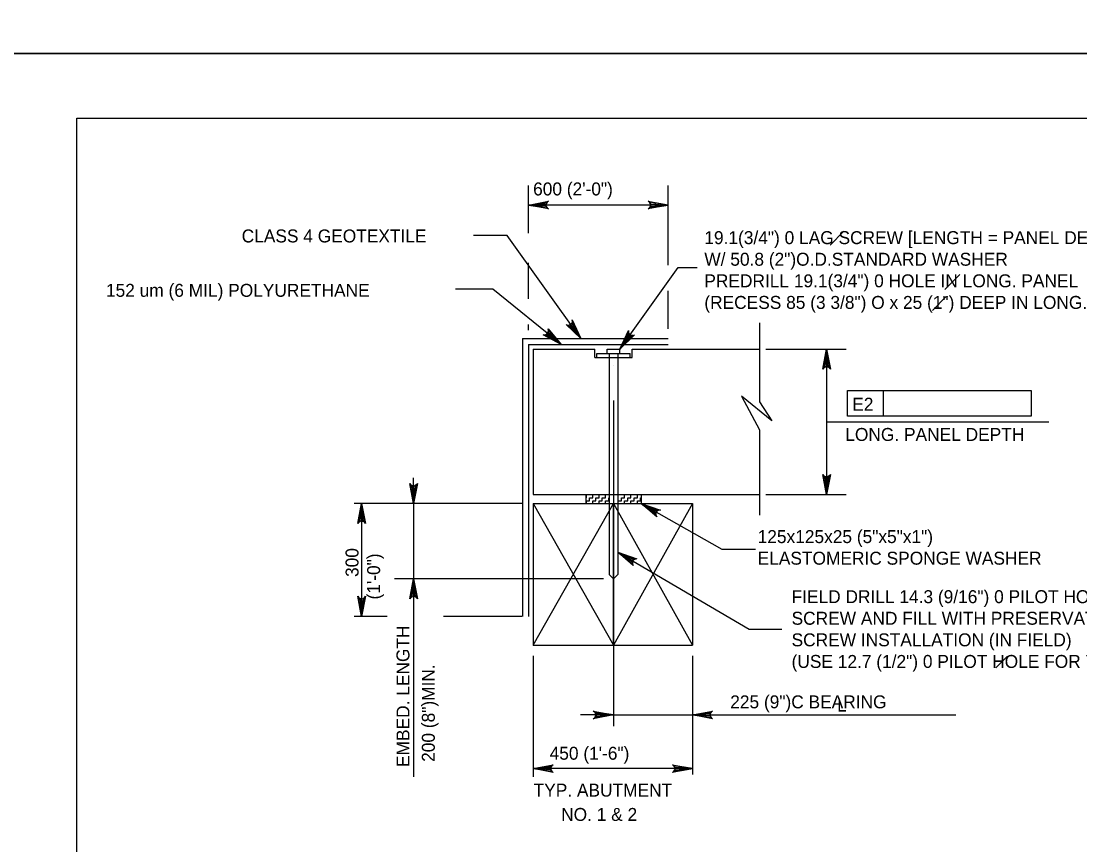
# Model space of a CAD drawing. Extents: x 638268 to 640277, y 295465 to 298435.
# Drawn here: x 639303.6 to 639548.8, y 296470.2 to 296661 of the extents above; entities that cross this region are included whole.
import ezdxf

# ---------------------------------------------------------------- set-up
doc = ezdxf.new("R2010")
doc.units = 0
for name, color, linetype in [('2', 7, 'Continuous'), ('3', 7, 'Continuous'), ('4', 7, 'Continuous'), ('5', 7, 'Continuous'), ('PLT-BNDY', 7, 'Continuous')]:
    doc.layers.add(name, color=color, linetype=linetype)

msp = doc.modelspace()

# ---------------------------------------------------------------- linework, layer by layer
at = {"layer": '2'}
for p, q in [((639316.46, 296074.46), (639316.46, 296638.46)), ((639316.46, 296638.46), (640102.46, 296638.46)), ((639419.71, 296587.45), (639419.71, 296523.09)), ((639419.71, 296587.45), (639453.44, 296587.45)), ((639421.07, 296586.1), (639421.07, 296523.09)), ((639421.07, 296586.1), (639453.44, 296586.1)), ((639422.17, 296585), (639422.17, 296551.34)), ((639422.17, 296585), (639436.41, 296585)), ((639436.41, 296583.03), (639436.41, 296585)), ((639439.28, 296585), (639442.23, 296585)), ((639439.28, 296584.02), (639439.28, 296585)), ((639442.23, 296584.02), (639442.23, 296585)), ((639445.11, 296585), (639474.51, 296585)), ((639445.11, 296583.03), (639445.11, 296585)), ((639436.41, 296583.03), (639445.11, 296583.03)), ((639436.92, 296583.03), (639436.92, 296584.02)), ((639436.92, 296584.02), (639444.6, 296584.02)), ((639439.77, 296584.02), (639439.77, 296532.8)), ((639441.74, 296584.02), (639441.74, 296532.8)), ((639444.6, 296583.03), (639444.6, 296584.02)), ((639440.76, 296581.19), (639440.76, 296581.19)), ((639422.17, 296551.34), (639474.51, 296551.34)), ((639434.36, 296551.34), (639434.36, 296549.26)), ((639434.36, 296550.6), (639434.49, 296550.6)), ((639434.49, 296550.6), (639434.49, 296551.34)), ((639435.23, 296550.6), (639435.96, 296550.6)), ((639435.23, 296549.86), (639435.23, 296550.6)), ((639435.96, 296550.6), (639435.96, 296551.34)), ((639436.7, 296550.6), (639437.44, 296550.6)), ((639436.7, 296549.86), (639436.7, 296550.6)), ((639437.44, 296550.6), (639437.44, 296551.34)), ((639438.18, 296550.6), (639438.92, 296550.6)), ((639438.18, 296549.86), (639438.18, 296550.6)), ((639438.92, 296550.6), (639438.92, 296551.34)), ((639439.66, 296550.6), (639439.77, 296550.6)), ((639439.66, 296549.86), (639439.66, 296550.6)), ((639441.74, 296550.6), (639441.87, 296550.6)), ((639441.87, 296550.6), (639441.87, 296551.34)), ((639442.61, 296550.6), (639443.35, 296550.6)), ((639442.61, 296549.86), (639442.61, 296550.6)), ((639443.35, 296550.6), (639443.35, 296551.34)), ((639444.08, 296550.6), (639444.82, 296550.6)), ((639444.08, 296549.86), (639444.08, 296550.6)), ((639444.82, 296550.6), (639444.82, 296551.34)), ((639445.56, 296550.6), (639446.3, 296550.6)), ((639445.56, 296549.86), (639445.56, 296550.6)), ((639446.3, 296550.6), (639446.3, 296551.34)), ((639447.04, 296550.6), (639447.15, 296550.6)), ((639447.04, 296549.86), (639447.04, 296550.6)), ((639447.15, 296551.34), (639447.15, 296549.26)), ((639422.17, 296549.26), (639422.17, 296516.47)), ((639422.17, 296549.26), (639459.08, 296549.26)), ((639422.17, 296516.47), (639440.76, 296549.26)), ((639434.49, 296549.86), (639435.23, 296549.86)), ((639434.49, 296549.26), (639434.49, 296549.86)), ((639435.96, 296549.86), (639436.7, 296549.86)), ((639435.96, 296549.26), (639435.96, 296549.86)), ((639437.44, 296549.86), (639438.18, 296549.86)), ((639437.44, 296549.26), (639437.44, 296549.86)), ((639438.92, 296549.86), (639439.66, 296549.86)), ((639438.92, 296549.26), (639438.92, 296549.86)), ((639440.76, 296516.47), (639440.76, 296549.26)), ((639440.76, 296549.26), (639459.08, 296516.47)), ((639459.08, 296549.26), (639440.76, 296516.47)), ((639441.87, 296549.86), (639442.61, 296549.86)), ((639441.87, 296549.26), (639441.87, 296549.86)), ((639443.35, 296549.86), (639444.08, 296549.86)), ((639443.35, 296549.26), (639443.35, 296549.86)), ((639444.82, 296549.86), (639445.56, 296549.86)), ((639444.82, 296549.26), (639444.82, 296549.86)), ((639446.3, 296549.86), (639447.04, 296549.86)), ((639446.3, 296549.26), (639446.3, 296549.86)), ((639459.08, 296549.26), (639459.08, 296516.47)), ((639422.17, 296516.47), (639459.08, 296516.47))]:
    msp.add_line(p, q, dxfattribs=at)
at = {"layer": '3'}
for p, q in [((639421.07, 296611.85), (639421.07, 296622.87)), ((639453.44, 296604.44), (639453.44, 296622.87)), ((639453.44, 296618.37), (639421.07, 296618.37)), ((639490.92, 296609.09), (639494.14, 296612.31)), ((639416.15, 296611.34), (639408.36, 296611.34)), ((639421.07, 296596.62), (639421.07, 296604.97)), ((639455.73, 296603.92), (639460.18, 296603.92)), ((639517.55, 296598.83), (639521.02, 296602.3)), ((639412.82, 296598.88), (639404.17, 296598.88)), ((639453.44, 296589.69), (639453.44, 296598.5)), ((639514.64, 296593.96), (639517.86, 296597.18)), ((639421.07, 296589.43), (639421.07, 296590.68)), ((639474.62, 296591.07), (639474.62, 296572.81)), ((639476.07, 296585), (639494.64, 296585)), ((639490.14, 296585), (639490.14, 296551.34)), ((639494.98, 296575.41), (639537.5, 296575.41)), ((639494.98, 296569.5), (639494.98, 296575.41)), ((639503.34, 296569.5), (639503.34, 296575.41)), ((639537.5, 296575.41), (639537.5, 296569.5)), ((639440.76, 296573.13), (639440.76, 296497.71)), ((639470.45, 296574.11), (639474.62, 296566.3)), ((639477.48, 296568.39), (639470.45, 296574.11)), ((639474.62, 296572.81), (639477.48, 296568.39)), ((639490.14, 296568.17), (639541.64, 296568.17)), ((639537.5, 296569.5), (639494.98, 296569.5)), ((639474.62, 296566.3), (639474.62, 296546.52)), ((639394.47, 296549.26), (639394.47, 296555.16)), ((639476.07, 296551.34), (639494.64, 296551.34)), ((639409.69, 296549.26), (639380.71, 296549.26)), ((639382.44, 296549.26), (639382.44, 296523.09)), ((639419.55, 296549.26), (639390.04, 296549.26)), ((639394.47, 296549.26), (639394.47, 296531.81)), ((639465.85, 296538.7), (639473.65, 296538.7)), ((639438.45, 296531.81), (639390.04, 296531.81)), ((639394.47, 296531.81), (639394.47, 296485.92)), ((639388.37, 296523.09), (639380.71, 296523.09)), ((639419.51, 296523.09), (639401.43, 296523.09)), ((639472.22, 296520.17), (639479.79, 296520.17)), ((639422.17, 296514), (639422.17, 296485.97)), ((639459.08, 296514), (639459.08, 296486.45)), ((639529.3, 296511.21), (639532.01, 296513.92)), ((639459.08, 296503.78), (639459.08, 296498.91)), ((639436.79, 296500.27), (639433.11, 296500.27)), ((639439.75, 296500.27), (639464.98, 296500.27)), ((639464.98, 296500.27), (639520.07, 296500.27)), ((639459.08, 296487.84), (639422.17, 296487.84))]:
    msp.add_line(p, q, dxfattribs=at)
for points in [[(639421.07, 296618.37), (639425.73, 296619.24), (639425.37, 296619), (639425.19, 296618.68), (639425.13, 296618.37), (639425.19, 296618.06), (639425.37, 296617.75), (639425.73, 296617.5), (639421.07, 296618.37), (639425.37, 296617.75), (639425.19, 296618.06), (639421.07, 296618.37), (639425.13, 296618.37), (639425.19, 296618.68), (639421.07, 296618.37), (639425.37, 296619)], [(639453.44, 296618.37), (639448.78, 296617.5), (639449.13, 296617.75), (639449.32, 296618.06), (639449.37, 296618.37), (639449.32, 296618.68), (639449.13, 296619), (639448.78, 296619.24), (639453.44, 296618.37), (639449.13, 296619), (639449.32, 296618.68), (639453.44, 296618.37), (639449.37, 296618.37), (639449.32, 296618.06), (639453.44, 296618.37), (639449.13, 296617.75)], [(639433.23, 296587.45), (639416.15, 296611.34)], [(639442.23, 296585), (639455.73, 296603.92)], [(639428.68, 296586.1), (639412.82, 296598.88)], [(639433.23, 296587.45), (639429.81, 296590.74), (639430.22, 296590.59), (639430.59, 296590.62), (639430.87, 296590.76), (639431.1, 296590.98), (639431.24, 296591.31), (639431.23, 296591.75), (639433.23, 296587.45), (639431.24, 296591.31), (639431.1, 296590.98), (639433.23, 296587.45), (639430.87, 296590.76), (639430.59, 296590.62), (639433.23, 296587.45), (639430.22, 296590.59)], [(639428.68, 296586.1), (639424.5, 296588.34), (639424.94, 296588.31), (639425.28, 296588.44), (639425.52, 296588.65), (639425.67, 296588.92), (639425.72, 296589.28), (639425.6, 296589.7), (639428.68, 296586.1), (639425.72, 296589.28), (639425.67, 296588.92), (639428.68, 296586.1), (639425.52, 296588.65), (639425.28, 296588.44), (639428.68, 296586.1), (639424.94, 296588.31)], [(639442.23, 296585), (639444.23, 296589.3), (639444.22, 296588.87), (639444.37, 296588.54), (639444.59, 296588.31), (639444.88, 296588.17), (639445.24, 296588.14), (639445.65, 296588.29), (639442.23, 296585), (639445.24, 296588.14), (639444.88, 296588.17), (639442.23, 296585), (639444.59, 296588.31), (639444.37, 296588.54), (639442.23, 296585), (639444.22, 296588.87)], [(639490.14, 296585), (639491.01, 296580.34), (639490.76, 296580.7), (639490.45, 296580.89), (639490.14, 296580.94), (639489.83, 296580.89), (639489.51, 296580.7), (639489.27, 296580.34), (639490.14, 296585), (639489.51, 296580.7), (639489.83, 296580.89), (639490.14, 296585), (639490.14, 296580.94), (639490.45, 296580.89), (639490.14, 296585), (639490.76, 296580.7)], [(639490.14, 296551.34), (639489.27, 296556), (639489.51, 296555.64), (639489.83, 296555.46), (639490.14, 296555.4), (639490.45, 296555.46), (639490.76, 296555.64), (639491.01, 296556), (639490.14, 296551.34), (639490.76, 296555.64), (639490.45, 296555.46), (639490.14, 296551.34), (639490.14, 296555.4), (639489.83, 296555.46), (639490.14, 296551.34), (639489.51, 296555.64)], [(639394.47, 296549.26), (639393.6, 296553.92), (639393.84, 296553.56), (639394.16, 296553.37), (639394.47, 296553.32), (639394.78, 296553.37), (639395.09, 296553.56), (639395.34, 296553.92), (639394.47, 296549.26), (639395.09, 296553.56), (639394.78, 296553.37), (639394.47, 296549.26), (639394.47, 296553.32), (639394.16, 296553.37), (639394.47, 296549.26), (639393.84, 296553.56)], [(639382.44, 296549.26), (639383.31, 296544.6), (639383.06, 296544.95), (639382.75, 296545.14), (639382.44, 296545.19), (639382.12, 296545.14), (639381.81, 296544.95), (639381.56, 296544.6), (639382.44, 296549.26), (639381.81, 296544.95), (639382.12, 296545.14), (639382.44, 296549.26), (639382.44, 296545.19), (639382.75, 296545.14), (639382.44, 296549.26), (639383.06, 296544.95)], [(639447.15, 296549.26), (639465.85, 296538.7)], [(639447.15, 296549.26), (639451.64, 296547.73), (639451.21, 296547.69), (639450.89, 296547.51), (639450.69, 296547.26), (639450.58, 296546.96), (639450.59, 296546.6), (639450.78, 296546.2), (639447.15, 296549.26), (639450.59, 296546.6), (639450.58, 296546.96), (639447.15, 296549.26), (639450.69, 296547.26), (639450.89, 296547.51), (639447.15, 296549.26), (639451.21, 296547.69)], [(639441.74, 296538), (639472.22, 296520.17)], [(639441.74, 296538), (639446.21, 296536.4), (639445.77, 296536.36), (639445.45, 296536.19), (639445.25, 296535.94), (639445.14, 296535.65), (639445.14, 296535.28), (639445.32, 296534.89), (639441.74, 296538), (639445.14, 296535.28), (639445.14, 296535.65), (639441.74, 296538), (639445.25, 296535.94), (639445.45, 296536.19), (639441.74, 296538), (639445.77, 296536.36)], [(639394.47, 296531.81), (639395.34, 296527.15), (639395.09, 296527.51), (639394.78, 296527.7), (639394.47, 296527.75), (639394.16, 296527.7), (639393.84, 296527.51), (639393.6, 296527.15), (639394.47, 296531.81), (639393.84, 296527.51), (639394.16, 296527.7), (639394.47, 296531.81), (639394.47, 296527.75), (639394.78, 296527.7), (639394.47, 296531.81), (639395.09, 296527.51)], [(639382.44, 296523.09), (639381.56, 296527.75), (639381.81, 296527.39), (639382.12, 296527.21), (639382.44, 296527.15), (639382.75, 296527.21), (639383.06, 296527.39), (639383.31, 296527.75), (639382.44, 296523.09), (639383.06, 296527.39), (639382.75, 296527.21), (639382.44, 296523.09), (639382.44, 296527.15), (639382.12, 296527.21), (639382.44, 296523.09), (639381.81, 296527.39)], [(639440.76, 296500.27), (639436.1, 296499.4), (639436.46, 296499.65), (639436.64, 296499.96), (639436.7, 296500.27), (639436.64, 296500.58), (639436.46, 296500.9), (639436.1, 296501.14), (639440.76, 296500.27), (639436.46, 296500.9), (639436.64, 296500.58), (639440.76, 296500.27), (639436.7, 296500.27), (639436.64, 296499.96), (639440.76, 296500.27), (639436.46, 296499.65)], [(639459.08, 296500.27), (639463.74, 296501.14), (639463.38, 296500.9), (639463.2, 296500.58), (639463.14, 296500.27), (639463.2, 296499.96), (639463.38, 296499.65), (639463.74, 296499.4), (639459.08, 296500.27), (639463.38, 296499.65), (639463.2, 296499.96), (639459.08, 296500.27), (639463.14, 296500.27), (639463.2, 296500.58), (639459.08, 296500.27), (639463.38, 296500.9)], [(639422.17, 296487.84), (639426.83, 296488.71), (639426.47, 296488.47), (639426.28, 296488.15), (639426.23, 296487.84), (639426.28, 296487.53), (639426.47, 296487.22), (639426.83, 296486.97), (639422.17, 296487.84), (639426.47, 296487.22), (639426.28, 296487.53), (639422.17, 296487.84), (639426.23, 296487.84), (639426.28, 296488.15), (639422.17, 296487.84), (639426.47, 296488.47)], [(639459.08, 296487.84), (639454.42, 296486.97), (639454.78, 296487.22), (639454.96, 296487.53), (639455.02, 296487.84), (639454.96, 296488.15), (639454.78, 296488.47), (639454.42, 296488.71), (639459.08, 296487.84), (639454.78, 296488.47), (639454.96, 296488.15), (639459.08, 296487.84), (639455.02, 296487.84), (639454.96, 296487.53), (639459.08, 296487.84), (639454.78, 296487.22)]]:
    msp.add_lwpolyline(points, dxfattribs=at)
for points in [[(639424.07, 296618.87), (639424.07, 296617.87), (639421.07, 296618.37)], [(639450.44, 296618.87), (639450.44, 296617.87), (639453.44, 296618.37)], [(639489.64, 296582), (639490.64, 296582), (639490.14, 296585)], [(639489.64, 296554.34), (639490.64, 296554.34), (639490.14, 296551.34)], [(639393.98, 296552.21), (639394.96, 296552.21), (639394.47, 296549.26)], [(639381.94, 296546.26), (639382.94, 296546.26), (639382.44, 296549.26)], [(639381.94, 296526.09), (639382.94, 296526.09), (639382.44, 296523.09)], [(639436.79, 296500.76), (639436.79, 296499.78), (639439.75, 296500.27)], [(639462.03, 296500.76), (639462.03, 296499.78), (639459.08, 296500.27)], [(639425.12, 296488.33), (639425.12, 296487.35), (639422.17, 296487.84)], [(639456.13, 296488.33), (639456.13, 296487.35), (639459.08, 296487.84)]]:
    msp.add_lwpolyline(points, close=True, dxfattribs=at)
at = {"layer": '5'}
for p, q in [((639422.17, 296549.26), (639440.76, 296516.47)), ((639440.76, 296531.81), (639439.77, 296532.8)), ((639440.76, 296531.81), (639441.74, 296532.8))]:
    msp.add_line(p, q, dxfattribs=at)
at = {"layer": 'PLT-BNDY'}
for points in [[(639276.46, 297247.46), (640117.46, 297247.46), (640117.46, 296653.46), (639276.46, 296653.46)], [(639276.46, 296653.46), (640117.46, 296653.46), (640117.46, 296059.46), (639276.46, 296059.46)]]:
    msp.add_lwpolyline(points, close=True, dxfattribs=at)

# ---------------------------------------------------------------- texts
at = {"layer": '3'}
for s, p in [('600 (2\'-0")', (639422.15, 296620.6)), ('CLASS 4 GEOTEXTILE', (639354.65, 296609.71)), ('19.1(3/4") 0 LAG SCREW [LENGTH = PANEL DEPTH + 200(8")]', (639461.81, 296609.32)), ('W/ 50.8 (2")O.D.STANDARD WASHER', (639461.81, 296604.32)), ('PREDRILL 19.1(3/4") 0 HOLE IN LONG. PANEL', (639461.81, 296599.32)), ('152 um (6 MIL) POLYURETHANE', (639323.21, 296597.12)), ('(RECESS 85 (3 3/8") O x 25 (1") DEEP IN LONG. PANEL)', (639461.81, 296594.32)), ('E2', (639496.07, 296570.74)), ('LONG. PANEL DEPTH', (639494.46, 296563.74)), ('FIELD DRILL 14.3 (9/16") 0 PILOT HOLE FOR LAG', (639482.02, 296526.17)), ('SCREW AND FILL WITH PRESERVATIVE PRIOR TO', (639482.02, 296521.17)), ('SCREW INSTALLATION (IN FIELD)', (639482.02, 296516.17)), ('(USE 12.7 (1/2") 0 PILOT HOLE FOR YELLOW POPLAR)', (639482.02, 296511.17)), ('225 (9")C BEARING', (639467.81, 296501.81)), ('L', (639492.56, 296501.07)), ('450 (1\'-6")', (639425.98, 296489.91)), ('TYP. ABUTMENT', (639422.27, 296481.36)), ('NO. 1 & 2', (639428.64, 296475.74))]:
    msp.add_text(s, height=3, dxfattribs=at).set_placement(p)
for s, p in [('300', (639381.71, 296532.23)), ('(1\'-0")', (639386.71, 296527.02)), ('EMBED. LENGTH', (639393.51, 296488.23)), ('200 (8")MIN.', (639399.38, 296489.41))]:
    msp.add_text(s, height=3, rotation=90, dxfattribs=at).set_placement(p)
at = {"layer": '4'}
for s, p in [('125x125x25 (5"x5"x1")', (639474.16, 296540.08)), ('ELASTOMERIC SPONGE WASHER', (639474.16, 296535.08))]:
    msp.add_text(s, height=3, dxfattribs=at).set_placement(p)

doc.saveas('drawing.dxf')
